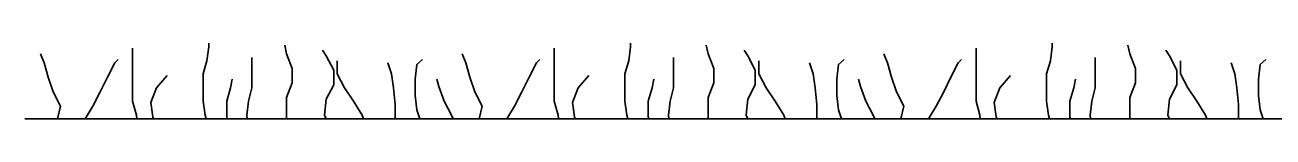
# Model space of a CAD drawing. Extents: x 638850 to 644908, y 297188 to 298900.
# Drawn here: x 643062.13 to 643082.4, y 297717.95 to 297719.18 of the extents above; entities that cross this region are included whole.
import ezdxf

# ---------------------------------------------------------------- set-up
doc = ezdxf.new("R2010")
doc.units = 0
doc.layers.add('11', color=7, linetype='Continuous')
doc.layers.add('9', color=7, linetype='Continuous')

msp = doc.modelspace()

# ---------------------------------------------------------------- linework, layer by layer
at = {"layer": '11'}
msp.add_line((643082.652, 297717.948), (643062.134, 297717.948), dxfattribs=at)
at = {"layer": '9'}
for p, q in [((643063.882, 297718.234), (643063.882, 297719.092)), ((643065.089, 297718.888), (643065.12, 297719.116)), ((643065.12, 297719.116), (643065.12, 297719.176)), ((643066.379, 297719), (643066.351, 297719.146)), ((643070.728, 297718.234), (643070.728, 297719.092)), ((643071.935, 297718.888), (643071.966, 297719.116)), ((643071.966, 297719.116), (643071.966, 297719.176)), ((643073.225, 297719), (643073.195, 297719.146)), ((643077.574, 297718.234), (643077.574, 297719.092)), ((643078.781, 297718.888), (643078.812, 297719.116)), ((643078.812, 297719.116), (643078.812, 297719.176)), ((643080.071, 297719), (643080.041, 297719.146)), ((643062.447, 297718.857), (643062.386, 297719)), ((643063.593, 297718.857), (643063.648, 297718.911)), ((643065.029, 297718.675), (643065.089, 297718.888)), ((643065.819, 297718.447), (643065.819, 297718.942)), ((643066.47, 297718.766), (643066.379, 297719)), ((643067.026, 297718.97), (643066.965, 297719.061)), ((643067.146, 297718.736), (643067.026, 297718.97)), ((643067.2, 297718.675), (643067.2, 297718.888)), ((643068.496, 297718.827), (643068.587, 297718.911)), ((643069.293, 297718.857), (643069.232, 297719)), ((643070.439, 297718.857), (643070.494, 297718.911)), ((643071.875, 297718.675), (643071.935, 297718.888)), ((643072.665, 297718.447), (643072.665, 297718.942)), ((643073.316, 297718.766), (643073.225, 297719)), ((643073.872, 297718.97), (643073.811, 297719.061)), ((643073.991, 297718.736), (643073.872, 297718.97)), ((643074.046, 297718.675), (643074.046, 297718.888)), ((643075.342, 297718.827), (643075.433, 297718.911)), ((643076.139, 297718.857), (643076.078, 297719)), ((643077.285, 297718.857), (643077.34, 297718.911)), ((643078.72, 297718.675), (643078.781, 297718.888)), ((643079.511, 297718.447), (643079.511, 297718.942)), ((643080.162, 297718.766), (643080.071, 297719)), ((643080.718, 297718.97), (643080.657, 297719.061)), ((643080.837, 297718.736), (643080.718, 297718.97)), ((643080.892, 297718.675), (643080.892, 297718.888)), ((643082.188, 297718.827), (643082.279, 297718.911)), ((643062.508, 297718.621), (643062.447, 297718.857)), ((643063.472, 297718.621), (643063.593, 297718.857)), ((643065.029, 297718.234), (643065.029, 297718.675)), ((643066.47, 297718.531), (643066.47, 297718.766)), ((643067.146, 297718.501), (643067.146, 297718.736)), ((643067.321, 297718.447), (643067.2, 297718.675)), ((643068.086, 297718.675), (643068.025, 297718.857)), ((643068.116, 297718.447), (643068.086, 297718.675)), ((643068.466, 297718.59), (643068.496, 297718.827)), ((643069.354, 297718.621), (643069.293, 297718.857)), ((643070.318, 297718.621), (643070.439, 297718.857)), ((643071.875, 297718.234), (643071.875, 297718.675)), ((643073.316, 297718.531), (643073.316, 297718.766)), ((643073.991, 297718.501), (643073.991, 297718.736)), ((643074.167, 297718.447), (643074.046, 297718.675)), ((643074.932, 297718.675), (643074.871, 297718.857)), ((643074.962, 297718.447), (643074.932, 297718.675)), ((643075.312, 297718.59), (643075.342, 297718.827)), ((643076.2, 297718.621), (643076.139, 297718.857)), ((643077.164, 297718.621), (643077.285, 297718.857)), ((643078.72, 297718.234), (643078.72, 297718.675)), ((643080.162, 297718.531), (643080.162, 297718.766)), ((643080.837, 297718.501), (643080.837, 297718.736)), ((643081.013, 297718.447), (643080.892, 297718.675)), ((643081.778, 297718.675), (643081.717, 297718.857)), ((643081.808, 297718.447), (643081.778, 297718.675)), ((643082.158, 297718.59), (643082.188, 297718.827)), ((643062.592, 297718.386), (643062.508, 297718.621)), ((643063.357, 297718.386), (643063.472, 297718.621)), ((643064.269, 297718.447), (643064.444, 297718.651)), ((643065.469, 297718.447), (643065.5, 297718.59)), ((643066.379, 297718.295), (643066.47, 297718.531)), ((643067.026, 297718.264), (643067.146, 297718.501)), ((643068.466, 297718.325), (643068.466, 297718.59)), ((643068.852, 297718.471), (643068.822, 297718.59)), ((643068.937, 297718.234), (643068.852, 297718.471)), ((643069.438, 297718.386), (643069.354, 297718.621)), ((643070.203, 297718.386), (643070.318, 297718.621)), ((643071.115, 297718.447), (643071.29, 297718.651)), ((643072.315, 297718.447), (643072.346, 297718.59)), ((643073.225, 297718.295), (643073.316, 297718.531)), ((643073.872, 297718.264), (643073.991, 297718.501)), ((643075.312, 297718.325), (643075.312, 297718.59)), ((643075.698, 297718.471), (643075.668, 297718.59)), ((643075.783, 297718.234), (643075.698, 297718.471)), ((643076.284, 297718.386), (643076.2, 297718.621)), ((643077.049, 297718.386), (643077.164, 297718.621)), ((643077.961, 297718.447), (643078.134, 297718.651)), ((643079.161, 297718.447), (643079.192, 297718.59)), ((643080.071, 297718.295), (643080.162, 297718.531)), ((643080.718, 297718.264), (643080.837, 297718.501)), ((643082.158, 297718.325), (643082.158, 297718.59)), ((643062.712, 297718.149), (643062.592, 297718.386)), ((643063.237, 297718.149), (643063.357, 297718.386)), ((643064.177, 297718.21), (643064.269, 297718.447)), ((643065.409, 297718.234), (643065.469, 297718.447)), ((643065.765, 297718.234), (643065.819, 297718.447)), ((643066.379, 297717.945), (643066.379, 297718.295)), ((643066.996, 297718.006), (643067.026, 297718.264)), ((643067.467, 297718.234), (643067.321, 297718.447)), ((643068.146, 297718.18), (643068.116, 297718.447)), ((643068.496, 297718.091), (643068.466, 297718.325)), ((643069.558, 297718.149), (643069.438, 297718.386)), ((643070.083, 297718.149), (643070.203, 297718.386)), ((643071.023, 297718.21), (643071.115, 297718.447)), ((643072.254, 297718.234), (643072.315, 297718.447)), ((643072.611, 297718.234), (643072.665, 297718.447)), ((643073.225, 297717.945), (643073.225, 297718.295)), ((643073.842, 297718.006), (643073.872, 297718.264)), ((643074.311, 297718.234), (643074.167, 297718.447)), ((643074.992, 297718.18), (643074.962, 297718.447)), ((643075.342, 297718.091), (643075.312, 297718.325)), ((643076.404, 297718.149), (643076.284, 297718.386)), ((643076.929, 297718.149), (643077.049, 297718.386)), ((643077.869, 297718.21), (643077.961, 297718.447)), ((643079.1, 297718.234), (643079.161, 297718.447)), ((643079.457, 297718.234), (643079.511, 297718.447)), ((643080.071, 297717.945), (643080.071, 297718.295)), ((643080.688, 297718.006), (643080.718, 297718.264)), ((643081.157, 297718.234), (643081.013, 297718.447)), ((643081.838, 297718.18), (643081.808, 297718.447)), ((643082.188, 297718.091), (643082.158, 297718.325)), ((643062.66, 297717.945), (643062.712, 297718.149)), ((643063.111, 297717.945), (643063.237, 297718.149)), ((643063.943, 297718.006), (643063.882, 297718.234)), ((643064.208, 297717.976), (643064.177, 297718.21)), ((643065.059, 297718.006), (643065.029, 297718.234)), ((643065.409, 297717.976), (643065.409, 297718.234)), ((643065.734, 297718.006), (643065.765, 297718.234)), ((643067.61, 297718.006), (643067.467, 297718.234)), ((643068.146, 297717.945), (643068.146, 297718.18)), ((643068.546, 297717.945), (643068.496, 297718.091)), ((643069.058, 297718.006), (643068.937, 297718.234)), ((643069.506, 297717.945), (643069.558, 297718.149)), ((643069.957, 297717.945), (643070.083, 297718.149)), ((643070.789, 297718.006), (643070.728, 297718.234)), ((643071.054, 297717.976), (643071.023, 297718.21)), ((643071.905, 297718.006), (643071.875, 297718.234)), ((643072.254, 297717.976), (643072.254, 297718.234)), ((643072.58, 297718.006), (643072.611, 297718.234)), ((643074.456, 297718.006), (643074.311, 297718.234)), ((643074.992, 297717.945), (643074.992, 297718.18)), ((643075.392, 297717.945), (643075.342, 297718.091)), ((643075.902, 297718.006), (643075.783, 297718.234)), ((643076.352, 297717.945), (643076.404, 297718.149)), ((643076.803, 297717.945), (643076.929, 297718.149)), ((643077.635, 297718.006), (643077.574, 297718.234)), ((643077.9, 297717.976), (643077.869, 297718.21)), ((643078.751, 297718.006), (643078.72, 297718.234)), ((643079.1, 297717.976), (643079.1, 297718.234)), ((643079.426, 297718.006), (643079.457, 297718.234)), ((643081.302, 297718.006), (643081.157, 297718.234)), ((643081.838, 297717.945), (643081.838, 297718.18)), ((643082.238, 297717.945), (643082.188, 297718.091)), ((643063.952, 297717.945), (643063.943, 297718.006)), ((643064.223, 297717.945), (643064.208, 297717.976)), ((643065.076, 297717.945), (643065.059, 297718.006)), ((643065.417, 297717.945), (643065.409, 297717.976)), ((643065.743, 297717.945), (643065.734, 297718.006)), ((643067.022, 297717.945), (643066.996, 297718.006)), ((643067.632, 297717.945), (643067.61, 297718.006)), ((643069.087, 297717.945), (643069.058, 297718.006)), ((643070.798, 297717.945), (643070.789, 297718.006)), ((643071.069, 297717.945), (643071.054, 297717.976)), ((643071.922, 297717.945), (643071.905, 297718.006)), ((643072.263, 297717.945), (643072.254, 297717.976)), ((643072.589, 297717.945), (643072.58, 297718.006)), ((643073.868, 297717.945), (643073.842, 297718.006)), ((643074.478, 297717.945), (643074.456, 297718.006)), ((643075.933, 297717.945), (643075.902, 297718.006)), ((643077.644, 297717.945), (643077.635, 297718.006)), ((643077.915, 297717.945), (643077.9, 297717.976)), ((643078.768, 297717.945), (643078.751, 297718.006)), ((643079.109, 297717.945), (643079.1, 297717.976)), ((643079.435, 297717.945), (643079.426, 297718.006)), ((643080.714, 297717.945), (643080.688, 297718.006)), ((643081.324, 297717.945), (643081.302, 297718.006))]:
    msp.add_line(p, q, dxfattribs=at)

doc.saveas('drawing.dxf')
